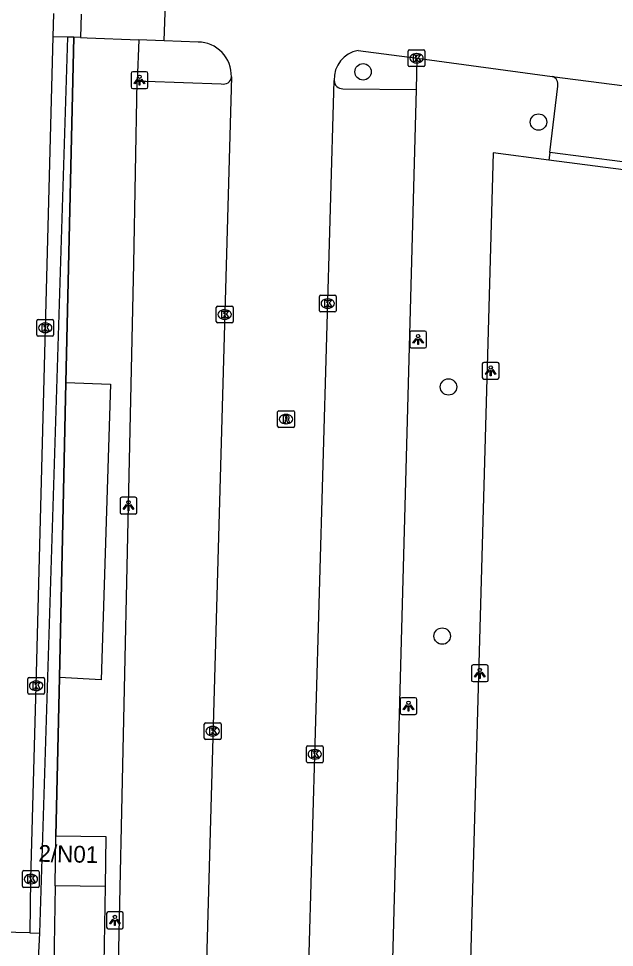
# Model space of a CAD drawing. Extents: x 160026 to 161302, y 384757 to 385701.
# Drawn here: x 160645.8 to 160681.4, y 384911 to 384966.4 of the extents above; entities that cross this region are included whole.
import ezdxf

# ---------------------------------------------------------------- set-up
doc = ezdxf.new("R2010")
doc.units = 0
for name, color, linetype in [('IMGEO_Boom', 7, 'Continuous'), ('IMGEO_Groenvoorziening', 7, 'Continuous'), ('IMGEO_Haag', 7, 'Continuous'), ('IMGEO_Hek', 7, 'Continuous'), ('IMGEO_Kolk', 7, 'Continuous'), ('IMGEO_Lichtpunt', 7, 'Continuous'), ('IMGEO_Pand', 7, 'Continuous'), ('IMGEO_Pand_nummerreeks', 7, 'Continuous'), ('IMGEO_Parkeervlak_open', 7, 'Continuous'), ('IMGEO_Rijbaan_lokaal_open', 7, 'Continuous'), ('IMGEO_Rioolput', 7, 'Continuous'), ('IMGEO_Verkeerseiland_open', 7, 'Continuous'), ('IMGEO_Voetpad_open', 7, 'Continuous')]:
    doc.layers.add(name, color=color, linetype=linetype)

msp = doc.modelspace()

# ---------------------------------------------------------------- linework, layer by layer
at = {"layer": 'IMGEO_Boom'}
for centre in [(160666.372, 384963.213), (160676.831, 384960.214), (160671.463, 384944.412), (160671.088, 384929.543)]:
    msp.add_circle(centre, 0.489, dxfattribs=at)
at = {"layer": 'IMGEO_Groenvoorziening'}
for points in [[(160649.118, 384965.278), (160648.657, 384944.671)], [(160677.436, 384957.941), (160674.12, 384958.37), (160672.758, 384909.466)], [(160648.657, 384944.671), (160651.321, 384944.569), (160650.757, 384926.928), (160648.264, 384927.083)], [(160648.657, 384944.671), (160648.264, 384927.083)], [(160648.264, 384927.083), (160648.053, 384917.632)]]:
    msp.add_lwpolyline(points, dxfattribs=at)
at = {"layer": 'IMGEO_Haag'}
for points in [[(160647.874, 384965.311), (160647.41, 384947.939), (160646.87, 384926.579), (160646.546, 384915.051), (160646.505, 384911.834)], [(160647.109, 384911.819), (160648.776, 384965.287)], [(160677.498, 384958.406), (160677.436, 384957.941)], [(160715.365, 384953.034), (160677.436, 384957.941)]]:
    msp.add_lwpolyline(points, dxfattribs=at)
at = {"layer": 'IMGEO_Hek'}
for points in [[(160648.053, 384917.632), (160648.264, 384927.083), (160648.657, 384944.671), (160649.118, 384965.278)], [(160677.436, 384957.941), (160674.12, 384958.37), (160672.758, 384909.466)], [(160720.402, 384952.382), (160715.365, 384953.034), (160677.436, 384957.941)]]:
    msp.add_lwpolyline(points, dxfattribs=at)
at = {"layer": 'IMGEO_Kolk'}
for p, q in [((160669.061, 384963.599), (160669.061, 384964.451)), ((160669.136, 384964.525), (160669.988, 384964.525)), ((160669.549, 384964.305), (160669.574, 384964.305)), ((160670.062, 384964.451), (160670.062, 384963.599)), ((160669.572, 384963.745), (160669.547, 384963.745)), ((160669.988, 384963.525), (160669.136, 384963.525)), ((160663.842, 384949.887), (160664.694, 384949.887)), ((160663.767, 384948.961), (160663.767, 384949.813)), ((160664.255, 384949.667), (160664.28, 384949.667)), ((160664.768, 384949.813), (160664.768, 384948.961)), ((160657.62, 384948.306), (160657.62, 384949.158)), ((160657.695, 384949.232), (160658.547, 384949.232)), ((160658.108, 384949.012), (160658.133, 384949.012)), ((160658.621, 384949.158), (160658.621, 384948.306)), ((160664.694, 384948.887), (160663.842, 384948.887)), ((160664.278, 384949.107), (160664.253, 384949.107)), ((160646.92, 384947.512), (160646.92, 384948.364)), ((160646.995, 384948.438), (160647.847, 384948.438)), ((160647.408, 384948.218), (160647.433, 384948.218)), ((160647.921, 384948.364), (160647.921, 384947.512)), ((160658.547, 384948.232), (160657.695, 384948.232)), ((160658.131, 384948.452), (160658.106, 384948.452)), ((160647.431, 384947.658), (160647.406, 384947.658)), ((160647.847, 384947.438), (160646.995, 384947.438)), ((160646.38, 384926.152), (160646.38, 384927.004)), ((160646.455, 384927.078), (160647.307, 384927.078)), ((160646.868, 384926.858), (160646.893, 384926.858)), ((160647.381, 384927.004), (160647.381, 384926.152)), ((160647.307, 384926.078), (160646.455, 384926.078)), ((160646.891, 384926.298), (160646.866, 384926.298)), ((160656.98, 384924.372), (160657.832, 384924.372)), ((160656.905, 384923.446), (160656.905, 384924.298)), ((160657.393, 384924.152), (160657.418, 384924.152)), ((160657.906, 384924.298), (160657.906, 384923.446)), ((160657.832, 384923.372), (160656.98, 384923.372)), ((160657.416, 384923.592), (160657.391, 384923.592)), ((160662.991, 384922.066), (160662.991, 384922.918)), ((160663.066, 384922.992), (160663.918, 384922.992)), ((160663.479, 384922.772), (160663.504, 384922.772)), ((160663.992, 384922.918), (160663.992, 384922.066)), ((160663.502, 384922.212), (160663.477, 384922.212)), ((160663.918, 384921.992), (160663.066, 384921.992)), ((160646.068, 384914.622), (160646.068, 384915.474)), ((160646.143, 384915.548), (160646.995, 384915.548)), ((160647.069, 384915.474), (160647.069, 384914.622)), ((160646.556, 384915.328), (160646.581, 384915.328)), ((160646.995, 384914.548), (160646.143, 384914.548)), ((160646.579, 384914.768), (160646.554, 384914.768))]:
    msp.add_line(p, q, dxfattribs=at)
for points in [[(160669.061, 384963.599), (160669.061, 384964.451)], [(160669.136, 384964.525), (160669.988, 384964.525)], [(160670.062, 384964.451), (160670.062, 384963.599)], [(160669.382, 384964.225), (160669.505, 384964.225), (160669.505, 384964.074), (160669.635, 384964.225), (160669.799, 384964.225), (160669.653, 384964.074), (160669.806, 384963.825), (160669.654, 384963.825), (160669.569, 384963.989), (160669.505, 384963.922), (160669.505, 384963.825), (160669.382, 384963.825), (160669.382, 384964.225)], [(160669.988, 384963.525), (160669.136, 384963.525)], [(160663.842, 384949.887), (160664.694, 384949.887)], [(160663.767, 384948.961), (160663.767, 384949.813)], [(160664.088, 384949.587), (160664.211, 384949.587), (160664.211, 384949.436), (160664.341, 384949.587), (160664.505, 384949.587), (160664.359, 384949.436), (160664.512, 384949.187), (160664.36, 384949.187), (160664.275, 384949.351), (160664.211, 384949.284), (160664.211, 384949.187), (160664.088, 384949.187), (160664.088, 384949.587)], [(160664.768, 384949.813), (160664.768, 384948.961)], [(160657.62, 384948.306), (160657.62, 384949.158)], [(160657.695, 384949.232), (160658.547, 384949.232)], [(160657.941, 384948.932), (160658.064, 384948.932), (160658.064, 384948.781), (160658.194, 384948.932), (160658.358, 384948.932), (160658.212, 384948.781), (160658.365, 384948.532), (160658.213, 384948.532), (160658.128, 384948.696), (160658.064, 384948.629), (160658.064, 384948.532), (160657.941, 384948.532), (160657.941, 384948.932)], [(160658.621, 384949.158), (160658.621, 384948.306)], [(160664.694, 384948.887), (160663.842, 384948.887)], [(160646.92, 384947.512), (160646.92, 384948.364)], [(160646.995, 384948.438), (160647.847, 384948.438)], [(160647.921, 384948.364), (160647.921, 384947.512)], [(160658.547, 384948.232), (160657.695, 384948.232)], [(160647.241, 384948.138), (160647.364, 384948.138), (160647.364, 384947.987), (160647.494, 384948.138), (160647.658, 384948.138), (160647.512, 384947.987), (160647.665, 384947.738), (160647.513, 384947.738), (160647.428, 384947.902), (160647.364, 384947.835), (160647.364, 384947.738), (160647.241, 384947.738), (160647.241, 384948.138)], [(160647.847, 384947.438), (160646.995, 384947.438)], [(160646.38, 384926.152), (160646.38, 384927.004)], [(160646.455, 384927.078), (160647.307, 384927.078)], [(160646.701, 384926.778), (160646.824, 384926.778), (160646.824, 384926.627), (160646.954, 384926.778), (160647.118, 384926.778), (160646.972, 384926.627), (160647.125, 384926.378), (160646.973, 384926.378), (160646.888, 384926.542), (160646.824, 384926.475), (160646.824, 384926.378), (160646.701, 384926.378), (160646.701, 384926.778)], [(160647.381, 384927.004), (160647.381, 384926.152)], [(160647.307, 384926.078), (160646.455, 384926.078)], [(160656.98, 384924.372), (160657.832, 384924.372)], [(160656.905, 384923.446), (160656.905, 384924.298)], [(160657.226, 384924.072), (160657.349, 384924.072), (160657.349, 384923.921), (160657.479, 384924.072), (160657.643, 384924.072), (160657.497, 384923.921), (160657.65, 384923.672), (160657.498, 384923.672), (160657.413, 384923.836), (160657.349, 384923.769), (160657.349, 384923.672), (160657.226, 384923.672), (160657.226, 384924.072)], [(160657.906, 384924.298), (160657.906, 384923.446)], [(160657.832, 384923.372), (160656.98, 384923.372)], [(160662.991, 384922.066), (160662.991, 384922.918)], [(160663.066, 384922.992), (160663.918, 384922.992)], [(160663.312, 384922.692), (160663.435, 384922.692), (160663.435, 384922.541), (160663.565, 384922.692), (160663.729, 384922.692), (160663.583, 384922.541), (160663.736, 384922.292), (160663.584, 384922.292), (160663.499, 384922.456), (160663.435, 384922.389), (160663.435, 384922.292), (160663.312, 384922.292), (160663.312, 384922.692)], [(160663.992, 384922.918), (160663.992, 384922.066)], [(160663.918, 384921.992), (160663.066, 384921.992)], [(160646.068, 384914.622), (160646.068, 384915.474)], [(160646.143, 384915.548), (160646.995, 384915.548)], [(160647.069, 384915.474), (160647.069, 384914.622)], [(160646.389, 384915.248), (160646.512, 384915.248), (160646.512, 384915.097), (160646.642, 384915.248), (160646.806, 384915.248), (160646.66, 384915.097), (160646.813, 384914.848), (160646.661, 384914.848), (160646.576, 384915.012), (160646.512, 384914.945), (160646.512, 384914.848), (160646.389, 384914.848), (160646.389, 384915.248)], [(160646.995, 384914.548), (160646.143, 384914.548)]]:
    msp.add_lwpolyline(points, dxfattribs=at)
for centre, start, end in [((160669.138, 384964.449), 91.552, 178.448), ((160669.138, 384964.449), 91.552, 178.448), ((160669.986, 384964.449), 1.552, 88.448), ((160669.986, 384964.449), 1.552, 88.448), ((160669.138, 384963.601), 181.552, 268.448), ((160669.138, 384963.601), 181.552, 268.448), ((160669.986, 384963.601), 271.552, 358.448), ((160669.986, 384963.601), 271.552, 358.448), ((160663.844, 384949.811), 91.552, 178.448), ((160663.844, 384949.811), 91.552, 178.448), ((160664.692, 384949.811), 1.552, 88.448), ((160664.692, 384949.811), 1.552, 88.448), ((160657.697, 384949.156), 91.552, 178.448), ((160657.697, 384949.156), 91.552, 178.448), ((160658.545, 384949.156), 1.552, 88.448), ((160658.545, 384949.156), 1.552, 88.448), ((160663.844, 384948.963), 181.552, 268.448), ((160663.844, 384948.963), 181.552, 268.448), ((160664.692, 384948.963), 271.552, 358.448), ((160664.692, 384948.963), 271.552, 358.448), ((160646.997, 384948.362), 91.552, 178.448), ((160646.997, 384948.362), 91.552, 178.448), ((160647.845, 384948.362), 1.552, 88.448), ((160647.845, 384948.362), 1.552, 88.448), ((160657.697, 384948.308), 181.552, 268.448), ((160657.697, 384948.308), 181.552, 268.448), ((160658.545, 384948.308), 271.552, 358.448), ((160658.545, 384948.308), 271.552, 358.448), ((160646.997, 384947.514), 181.552, 268.448), ((160646.997, 384947.514), 181.552, 268.448), ((160647.845, 384947.514), 271.552, 358.448), ((160647.845, 384947.514), 271.552, 358.448), ((160646.457, 384927.002), 91.552, 178.448), ((160646.457, 384927.002), 91.552, 178.448), ((160647.305, 384927.002), 1.552, 88.448), ((160647.305, 384927.002), 1.552, 88.448), ((160646.457, 384926.154), 181.552, 268.448), ((160646.457, 384926.154), 181.552, 268.448), ((160647.305, 384926.154), 271.552, 358.448), ((160647.305, 384926.154), 271.552, 358.448), ((160656.982, 384924.296), 91.552, 178.448), ((160656.982, 384924.296), 91.552, 178.448), ((160657.83, 384924.296), 1.552, 88.448), ((160657.83, 384924.296), 1.552, 88.448), ((160656.982, 384923.448), 181.552, 268.448), ((160656.982, 384923.448), 181.552, 268.448), ((160657.83, 384923.448), 271.552, 358.448), ((160657.83, 384923.448), 271.552, 358.448), ((160663.068, 384922.916), 91.552, 178.448), ((160663.068, 384922.916), 91.552, 178.448), ((160663.916, 384922.916), 1.552, 88.448), ((160663.916, 384922.916), 1.552, 88.448), ((160663.068, 384922.068), 181.552, 268.448), ((160663.068, 384922.068), 181.552, 268.448), ((160663.916, 384922.068), 271.552, 358.448), ((160663.916, 384922.068), 271.552, 358.448), ((160646.145, 384915.472), 91.552, 178.448), ((160646.145, 384915.472), 91.552, 178.448), ((160646.993, 384915.472), 1.552, 88.448), ((160646.993, 384915.472), 1.552, 88.448), ((160646.145, 384914.624), 181.552, 268.448), ((160646.145, 384914.624), 181.552, 268.448), ((160646.993, 384914.624), 271.552, 358.448), ((160646.993, 384914.624), 271.552, 358.448)]:
    msp.add_arc(centre, 0.0765, start, end, dxfattribs=at)
for centre, major_axis, ratio, start_param, end_param in [((160669.548, 384964.025), (-0.387, 0.002), 0.722429, 4.712389, 7.853982), ((160669.573, 384964.025), (-0.39, 0.002), 0.717154, 1.570796, 4.712389), ((160664.254, 384949.387), (-0.387, 0.002), 0.722429, 4.712389, 7.853982), ((160664.279, 384949.387), (-0.39, 0.002), 0.717154, 1.570796, 4.712389), ((160658.107, 384948.732), (-0.387, 0.002), 0.722429, 4.712389, 7.853982), ((160658.132, 384948.732), (-0.39, 0.002), 0.717154, 1.570796, 4.712389), ((160647.407, 384947.938), (-0.387, 0.002), 0.722429, 4.712389, 7.853982), ((160647.432, 384947.938), (-0.39, 0.002), 0.717154, 1.570796, 4.712389), ((160646.867, 384926.578), (-0.387, 0.002), 0.722429, 4.712389, 7.853982), ((160646.892, 384926.578), (-0.39, 0.002), 0.717154, 1.570796, 4.712389), ((160657.392, 384923.872), (-0.387, 0.002), 0.722429, 4.712389, 7.853982), ((160657.417, 384923.872), (-0.39, 0.002), 0.717154, 1.570796, 4.712389), ((160663.478, 384922.492), (-0.387, 0.002), 0.722429, 4.712389, 7.853982), ((160663.503, 384922.492), (-0.39, 0.002), 0.717154, 1.570796, 4.712389), ((160646.555, 384915.048), (-0.387, 0.002), 0.722429, 4.712389, 7.853982), ((160646.58, 384915.048), (-0.39, 0.002), 0.717154, 1.570796, 4.712389)]:
    msp.add_ellipse(centre, major_axis=major_axis, ratio=ratio, start_param=start_param, end_param=end_param, dxfattribs=at)
at = {"layer": 'IMGEO_Lichtpunt'}
for p, q in [((160653.448, 384963.217), (160652.64, 384963.217)), ((160653.448, 384963.217), (160652.64, 384963.217)), ((160652.546, 384963.122), (160652.546, 384962.315)), ((160652.546, 384963.122), (160652.546, 384962.315)), ((160653.542, 384962.315), (160653.542, 384963.122)), ((160653.542, 384962.315), (160653.542, 384963.122)), ((160652.64, 384962.221), (160653.448, 384962.221)), ((160652.64, 384962.221), (160653.448, 384962.221)), ((160669.154, 384947.644), (160669.154, 384946.837)), ((160669.154, 384947.644), (160669.154, 384946.837)), ((160670.056, 384947.739), (160669.248, 384947.739)), ((160670.056, 384947.739), (160669.248, 384947.739)), ((160670.15, 384946.837), (160670.15, 384947.644)), ((160670.15, 384946.837), (160670.15, 384947.644)), ((160669.248, 384946.743), (160670.056, 384946.743)), ((160669.248, 384946.743), (160670.056, 384946.743)), ((160673.479, 384945.781), (160673.479, 384944.974)), ((160673.479, 384945.781), (160673.479, 384944.974)), ((160674.381, 384945.876), (160673.573, 384945.876)), ((160674.381, 384945.876), (160673.573, 384945.876)), ((160674.475, 384944.974), (160674.475, 384945.781)), ((160674.475, 384944.974), (160674.475, 384945.781)), ((160673.573, 384944.88), (160674.381, 384944.88)), ((160673.573, 384944.88), (160674.381, 384944.88)), ((160651.887, 384937.731), (160651.887, 384936.924)), ((160651.887, 384937.731), (160651.887, 384936.924)), ((160652.789, 384937.826), (160651.981, 384937.826)), ((160652.789, 384937.826), (160651.981, 384937.826)), ((160652.883, 384936.924), (160652.883, 384937.731)), ((160652.883, 384936.924), (160652.883, 384937.731)), ((160651.981, 384936.83), (160652.789, 384936.83)), ((160651.981, 384936.83), (160652.789, 384936.83)), ((160672.832, 384927.728), (160672.832, 384926.921)), ((160672.832, 384927.728), (160672.832, 384926.921)), ((160673.734, 384927.823), (160672.926, 384927.823)), ((160673.734, 384927.823), (160672.926, 384927.823)), ((160673.828, 384926.921), (160673.828, 384927.728)), ((160673.828, 384926.921), (160673.828, 384927.728)), ((160672.926, 384926.827), (160673.734, 384926.827)), ((160672.926, 384926.827), (160673.734, 384926.827)), ((160668.58, 384925.77), (160668.58, 384924.963)), ((160668.58, 384925.77), (160668.58, 384924.963)), ((160669.482, 384925.865), (160668.674, 384925.865)), ((160669.482, 384925.865), (160668.674, 384925.865)), ((160669.576, 384924.963), (160669.576, 384925.77)), ((160669.576, 384924.963), (160669.576, 384925.77)), ((160668.674, 384924.869), (160669.482, 384924.869)), ((160668.674, 384924.869), (160669.482, 384924.869)), ((160651.078, 384912.987), (160651.078, 384912.18)), ((160651.078, 384912.987), (160651.078, 384912.18)), ((160651.98, 384913.082), (160651.172, 384913.082)), ((160651.98, 384913.082), (160651.172, 384913.082)), ((160652.074, 384912.18), (160652.074, 384912.987)), ((160652.074, 384912.18), (160652.074, 384912.987)), ((160651.172, 384912.086), (160651.98, 384912.086)), ((160651.172, 384912.086), (160651.98, 384912.086))]:
    msp.add_line(p, q, dxfattribs=at)
for points in [[(160652.92, 384962.786), (160652.959, 384962.758), (160652.771, 384962.496), (160652.733, 384962.523), (160652.92, 384962.786)], [(160653.022, 384962.738), (160653.069, 384962.738), (160653.069, 384962.416), (160653.022, 384962.416), (160653.022, 384962.738)], [(160653.132, 384962.758), (160653.17, 384962.785), (160653.357, 384962.523), (160653.318, 384962.495), (160653.132, 384962.758)], [(160669.528, 384947.308), (160669.567, 384947.28), (160669.379, 384947.018), (160669.341, 384947.045), (160669.528, 384947.308)], [(160669.63, 384947.26), (160669.677, 384947.26), (160669.677, 384946.938), (160669.63, 384946.938), (160669.63, 384947.26)], [(160669.74, 384947.28), (160669.778, 384947.307), (160669.965, 384947.045), (160669.926, 384947.017), (160669.74, 384947.28)], [(160673.853, 384945.445), (160673.892, 384945.417), (160673.704, 384945.155), (160673.666, 384945.182), (160673.853, 384945.445)], [(160674.065, 384945.417), (160674.103, 384945.444), (160674.29, 384945.182), (160674.251, 384945.154), (160674.065, 384945.417)], [(160673.955, 384945.397), (160674.002, 384945.397), (160674.002, 384945.075), (160673.955, 384945.075), (160673.955, 384945.397)], [(160652.261, 384937.395), (160652.3, 384937.367), (160652.112, 384937.105), (160652.074, 384937.132), (160652.261, 384937.395)], [(160652.363, 384937.347), (160652.41, 384937.347), (160652.41, 384937.025), (160652.363, 384937.025), (160652.363, 384937.347)], [(160652.473, 384937.367), (160652.511, 384937.394), (160652.698, 384937.132), (160652.659, 384937.104), (160652.473, 384937.367)], [(160673.206, 384927.392), (160673.245, 384927.364), (160673.057, 384927.102), (160673.019, 384927.129), (160673.206, 384927.392)], [(160673.308, 384927.344), (160673.355, 384927.344), (160673.355, 384927.022), (160673.308, 384927.022), (160673.308, 384927.344)], [(160673.418, 384927.364), (160673.456, 384927.391), (160673.643, 384927.129), (160673.604, 384927.101), (160673.418, 384927.364)], [(160668.954, 384925.434), (160668.993, 384925.406), (160668.805, 384925.144), (160668.767, 384925.171), (160668.954, 384925.434)], [(160669.056, 384925.386), (160669.103, 384925.386), (160669.103, 384925.064), (160669.056, 384925.064), (160669.056, 384925.386)], [(160669.166, 384925.406), (160669.204, 384925.433), (160669.391, 384925.171), (160669.352, 384925.143), (160669.166, 384925.406)], [(160651.452, 384912.651), (160651.491, 384912.623), (160651.303, 384912.361), (160651.265, 384912.388), (160651.452, 384912.651)], [(160651.554, 384912.603), (160651.601, 384912.603), (160651.601, 384912.281), (160651.554, 384912.281), (160651.554, 384912.603)], [(160651.664, 384912.623), (160651.702, 384912.65), (160651.889, 384912.388), (160651.85, 384912.36), (160651.664, 384912.623)]]:
    msp.add_lwpolyline(points, dxfattribs=at)
for centre in [(160653.045, 384962.92), (160669.653, 384947.442), (160673.978, 384945.579), (160652.386, 384937.529), (160673.331, 384927.526), (160669.079, 384925.568), (160651.577, 384912.785)]:
    msp.add_circle(centre, 0.0994, dxfattribs=at)
for centre, start, end in [((160652.64, 384963.122), 90, 180), ((160652.64, 384963.122), 90, 180), ((160653.448, 384963.122), 0, 90), ((160653.448, 384963.122), 0, 90), ((160652.64, 384962.315), 180, 270), ((160652.64, 384962.315), 180, 270), ((160653.448, 384962.315), 270, 0), ((160653.448, 384962.315), 270, 360), ((160669.248, 384947.644), 90, 180), ((160669.248, 384947.644), 90, 180), ((160670.056, 384947.644), 0, 90), ((160670.056, 384947.644), 0, 90), ((160669.248, 384946.837), 180, 270), ((160669.248, 384946.837), 180, 270), ((160670.056, 384946.837), 270, 0), ((160670.056, 384946.837), 270, 360), ((160673.573, 384945.781), 90, 180), ((160673.573, 384945.781), 90, 180), ((160674.381, 384945.781), 0, 90), ((160674.381, 384945.781), 0, 90), ((160673.573, 384944.974), 180, 270), ((160673.573, 384944.974), 180, 270), ((160674.381, 384944.974), 270, 0), ((160674.381, 384944.974), 270, 360), ((160651.981, 384937.731), 90, 180), ((160651.981, 384937.731), 90, 180), ((160652.789, 384937.731), 0, 90), ((160652.789, 384937.731), 0, 90), ((160651.981, 384936.924), 180, 270), ((160651.981, 384936.924), 180, 270), ((160652.789, 384936.924), 270, 0), ((160652.789, 384936.924), 270, 360), ((160672.926, 384927.728), 90, 180), ((160672.926, 384927.728), 90, 180), ((160673.734, 384927.728), 0, 90), ((160673.734, 384927.728), 0, 90), ((160672.926, 384926.921), 180, 270), ((160672.926, 384926.921), 180, 270), ((160673.734, 384926.921), 270, 0), ((160673.734, 384926.921), 270, 360), ((160668.674, 384925.77), 90, 180), ((160668.674, 384925.77), 90, 180), ((160669.482, 384925.77), 0, 90), ((160669.482, 384925.77), 0, 90), ((160668.674, 384924.963), 180, 270), ((160668.674, 384924.963), 180, 270), ((160669.482, 384924.963), 270, 0), ((160669.482, 384924.963), 270, 360), ((160651.172, 384912.987), 90, 180), ((160651.172, 384912.987), 90, 180), ((160651.98, 384912.987), 0, 90), ((160651.98, 384912.987), 0, 90), ((160651.172, 384912.18), 180, 270), ((160651.172, 384912.18), 180, 270), ((160651.98, 384912.18), 270, 0), ((160651.98, 384912.18), 270, 360)]:
    msp.add_arc(centre, 0.0946, start, end, dxfattribs=at)
at = {"layer": 'IMGEO_Pand'}
for points in [[(160648.008, 384914.647), (160648.053, 384917.632)], [(160648.053, 384917.632), (160651.036, 384917.586), (160650.99, 384914.601)], [(160650.99, 384914.601), (160648.008, 384914.647)]]:
    msp.add_lwpolyline(points, dxfattribs=at)
at = {"layer": 'IMGEO_Parkeervlak_open'}
for points in [[(160649.523, 384965.263), (160649.928, 384965.247), (160652.997, 384965.13)], [(160654.515, 384965.071), (160653.484, 384965.111), (160652.997, 384965.13)], [(160651.786, 384909.973), (160652.38, 384937.328), (160652.698, 384951.762), (160652.902, 384962.653)], [(160652.902, 384962.653), (160653.417, 384962.653), (160657.919, 384962.501)], [(160665.159, 384962.207), (160669.551, 384962.149)], [(160668.123, 384909.507), (160669.551, 384962.149)], [(160677.498, 384958.406), (160677.973, 384962.356)], [(160712.16, 384953.938), (160677.498, 384958.406)]]:
    msp.add_lwpolyline(points, dxfattribs=at)
for centre, radius, start, end in [((160658.05, 384962.954), 0.472, 253.8423, 355.8346), ((160665.142, 384962.699), 0.492, 179.6222, 271.9755), ((160677.525, 384962.488), 0.467, 343.5893, 75.7104)]:
    msp.add_arc(centre, radius, start, end, dxfattribs=at)
at = {"layer": 'IMGEO_Rijbaan_lokaal_open'}
for points in [[(160654.515, 384965.071), (160655.69, 384998.272)], [(160656.535, 384964.993), (160654.515, 384965.071)], [(160666.077, 384964.494), (160669.602, 384964.021)], [(160669.602, 384964.021), (160677.64, 384962.941)], [(160658.521, 384962.92), (160657.017, 384909.425)], [(160663.109, 384909.238), (160664.65, 384962.702)], [(160677.64, 384962.941), (160713.057, 384958.376)]]:
    msp.add_lwpolyline(points, dxfattribs=at)
for centre, radius, start, end in [((160656.507, 384962.978), 2.015, 358.3458, 89.1985), ((160666.388, 384962.782), 1.74, 100.2988, 182.6394)]:
    msp.add_arc(centre, radius, start, end, dxfattribs=at)
at = {"layer": 'IMGEO_Rioolput'}
for p, q in [((160661.278, 384942.066), (160661.278, 384942.918)), ((160661.353, 384942.992), (160662.205, 384942.992)), ((160661.766, 384942.772), (160661.791, 384942.772)), ((160662.279, 384942.918), (160662.279, 384942.066)), ((160661.789, 384942.212), (160661.764, 384942.212)), ((160662.205, 384941.992), (160661.353, 384941.992))]:
    msp.add_line(p, q, dxfattribs=at)
for points in [[(160661.278, 384942.066), (160661.278, 384942.918)], [(160661.353, 384942.992), (160662.205, 384942.992)], [(160661.867, 384942.69), (160661.615, 384942.692), (160661.615, 384942.292)], [(160662.279, 384942.918), (160662.279, 384942.066)], [(160661.615, 384942.292), (160661.739, 384942.292), (160661.739, 384942.454), (160661.75, 384942.454)], [(160661.793, 384942.611), (160661.739, 384942.611), (160661.739, 384942.53)], [(160661.739, 384942.53), (160661.791, 384942.53)], [(160661.797, 384942.425), (160661.868, 384942.292), (160662.008, 384942.292), (160661.943, 384942.418)], [(160662.205, 384941.992), (160661.353, 384941.992)]]:
    msp.add_lwpolyline(points, dxfattribs=at)
for centre, radius, start, end in [((160661.355, 384942.916), 0.0765, 91.552, 178.448), ((160661.355, 384942.916), 0.0765, 91.552, 178.448), ((160661.866, 384942.58), 0.109, 350.3612, 89.416), ((160662.203, 384942.916), 0.0765, 1.552, 88.448), ((160662.203, 384942.916), 0.0765, 1.552, 88.448), ((160661.749, 384942.401), 0.0533, 26.0293, 88.6989), ((160661.775, 384942.719), 0.19, 274.7715, 282.9687), ((160661.799, 384942.515), 0.0964, 77.0061, 93.1865), ((160661.813, 384942.572), 0.0378, 276.6634, 79.6772), ((160661.864, 384942.58), 0.112, 277.5842, 350.9817), ((160661.848, 384942.365), 0.108, 29.5134, 73.7905), ((160661.355, 384942.068), 0.0765, 181.552, 268.448), ((160661.355, 384942.068), 0.0765, 181.552, 268.448), ((160662.203, 384942.068), 0.0765, 271.552, 358.448), ((160662.203, 384942.068), 0.0765, 271.552, 358.448)]:
    msp.add_arc(centre, radius, start, end, dxfattribs=at)
for centre, major_axis, ratio, start_param, end_param in [((160661.765, 384942.492), (-0.387, 0.002), 0.722429, 4.712389, 7.853982), ((160661.79, 384942.492), (-0.39, 0.002), 0.717154, 1.570796, 4.712389)]:
    msp.add_ellipse(centre, major_axis=major_axis, ratio=ratio, start_param=start_param, end_param=end_param, dxfattribs=at)
at = {"layer": 'IMGEO_Verkeerseiland_open'}
for points in [[(160652.997, 384965.13), (160652.902, 384962.653)], [(160669.551, 384962.149), (160669.602, 384964.021)]]:
    msp.add_lwpolyline(points, dxfattribs=at)
at = {"layer": 'IMGEO_Voetpad_open'}
for points in [[(160647.911, 384966.699), (160647.874, 384965.311)], [(160649.573, 384966.654), (160649.523, 384965.263)], [(160648.776, 384965.287), (160647.874, 384965.311)], [(160649.118, 384965.278), (160648.776, 384965.287)], [(160649.523, 384965.263), (160649.118, 384965.278)], [(160646.505, 384911.834), (160640.573, 384911.984), (160594.508, 384913.145), (160581.47, 384913.473), (160554.587, 384914.151), (160512.105, 384915.262)], [(160648.008, 384914.647), (160647.918, 384908.668)], [(160650.99, 384914.601), (160650.919, 384909.988)], [(160646.505, 384911.834), (160647.109, 384911.819)], [(160647.918, 384908.668), (160646.946, 384908.708), (160647.109, 384911.819)]]:
    msp.add_lwpolyline(points, dxfattribs=at)

# ---------------------------------------------------------------- texts
at = {"layer": 'IMGEO_Pand_nummerreeks'}
msp.add_text('2/N01', height=1, rotation=358.6881, dxfattribs=at).set_placement((160647.006, 384916.083))

doc.saveas('drawing.dxf')
